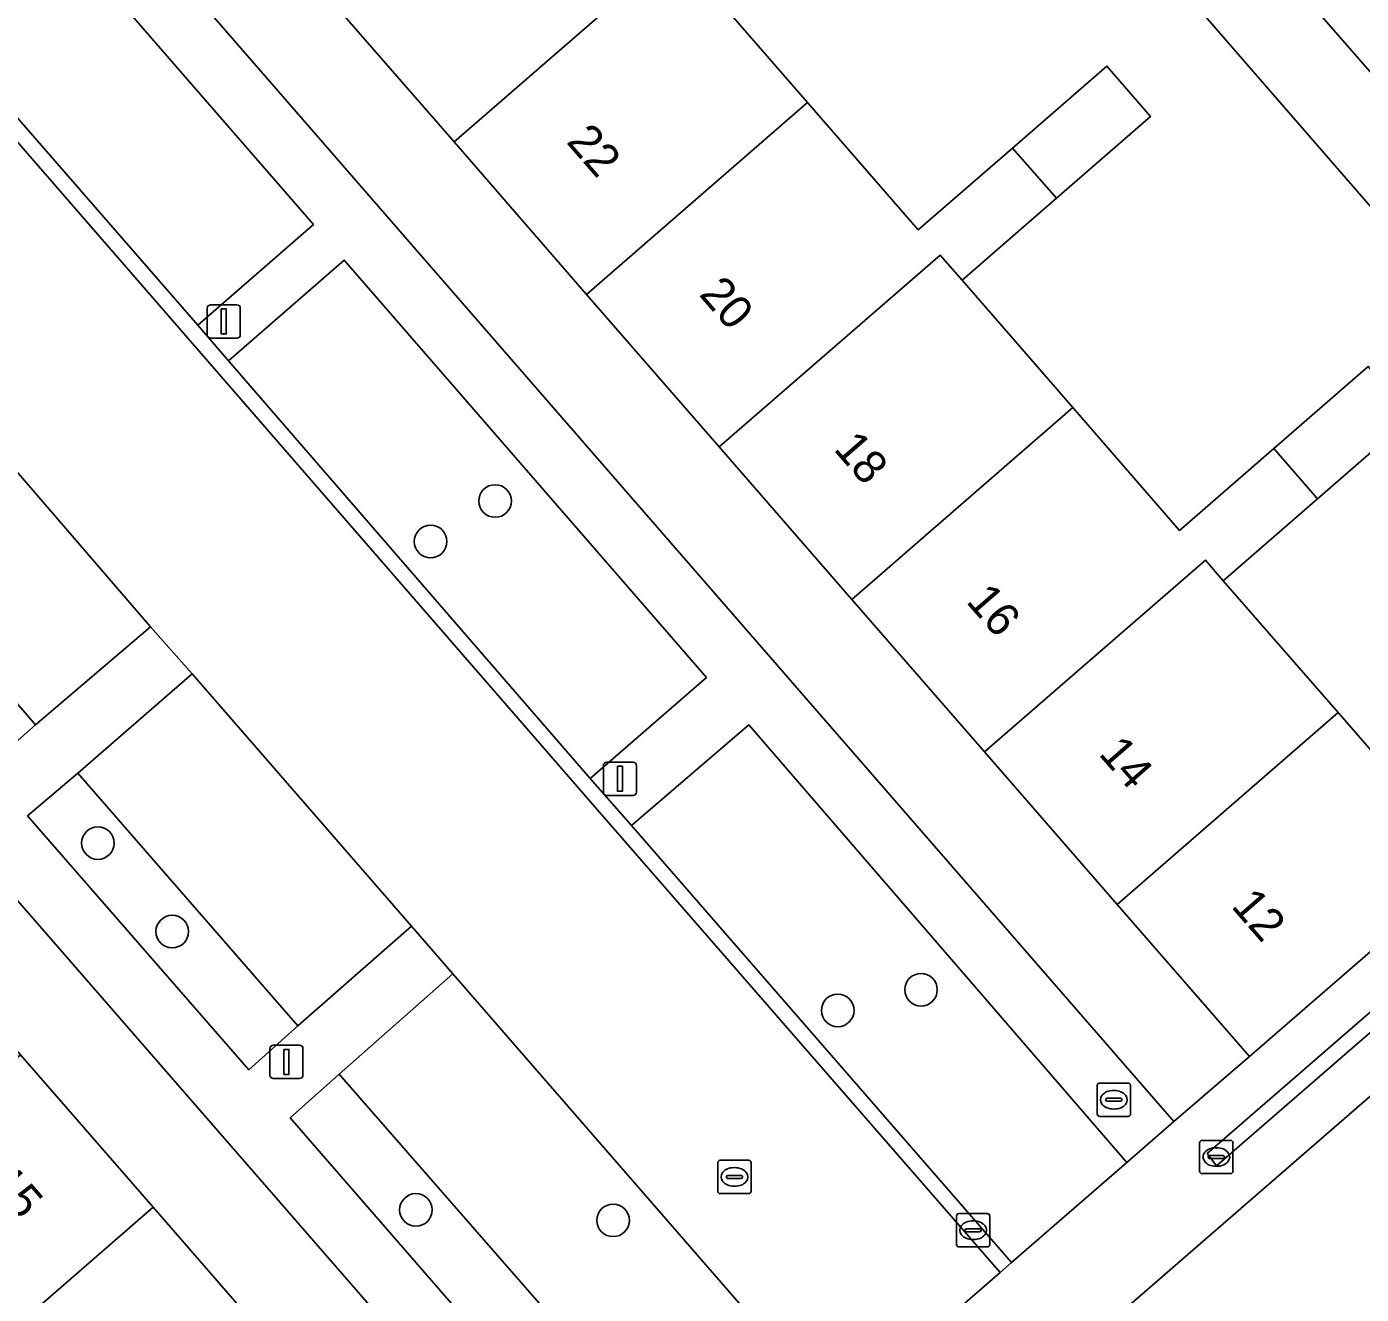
# Model space of a CAD drawing. Extents: x 155887 to 156869, y 383880 to 384678.
# Drawn here: x 156629.4 to 156669.45, y 384013.91 to 384051.97 of the extents above; entities that cross this region are included whole.
import ezdxf

# ---------------------------------------------------------------- set-up
doc = ezdxf.new("R2010")
doc.units = 0
for name, color, linetype in [('IMGEO_Berm_groen', 7, 'Continuous'), ('IMGEO_Boom', 7, 'Continuous'), ('IMGEO_Brandkraan', 7, 'Continuous'), ('IMGEO_Erf', 7, 'Continuous'), ('IMGEO_Kolk', 7, 'Continuous'), ('IMGEO_Lichtmast', 7, 'Continuous'), ('IMGEO_Pand', 7, 'Continuous'), ('IMGEO_Pand_nummerreeks', 7, 'Continuous'), ('IMGEO_Parkeervlak_open', 7, 'Continuous'), ('IMGEO_Rijbaan_lokaal_gesloten', 7, 'Continuous'), ('IMGEO_Rijbaan_lokaal_open', 7, 'Continuous'), ('IMGEO_Rioolput', 7, 'Continuous'), ('IMGEO_Voetpad_open', 7, 'Continuous')]:
    doc.layers.add(name, color=color, linetype=linetype)

msp = doc.modelspace()

# ---------------------------------------------------------------- linework, layer by layer
at = {"layer": 'IMGEO_Berm_groen'}
for points in [[(156623.074, 384038.632), (156621.574, 384037.301), (156628.184, 384029.703), (156629.666, 384031.006)], [(156630.936, 384029.56), (156629.422, 384028.275), (156636.068, 384020.645), (156637.533, 384021.965)], [(156638.779, 384020.517), (156637.308, 384019.203), (156648.778, 384005.996), (156650.3, 384007.321)]]:
    msp.add_lwpolyline(points, close=True, dxfattribs=at)
at = {"layer": 'IMGEO_Boom'}
for centre in [(156643.456, 384037.727), (156641.521, 384036.511), (156631.534, 384027.455), (156633.767, 384024.799), (156656.24, 384023.053), (156653.741, 384022.432), (156641.08, 384016.444), (156646.998, 384016.13)]:
    msp.add_circle(centre, 0.489, dxfattribs=at)
at = {"layer": 'IMGEO_Brandkraan'}
for p, q in [((156661.528, 384019.325), (156661.528, 384020.177)), ((156661.603, 384020.251), (156662.455, 384020.251)), ((156662.529, 384020.177), (156662.529, 384019.325)), ((156661.787, 384019.745), (156661.787, 384019.757)), ((156662.225, 384019.708), (156661.827, 384019.708)), ((156661.83, 384019.794), (156662.228, 384019.794)), ((156662.016, 384020.031), (156662.041, 384020.031)), ((156662.271, 384019.757), (156662.271, 384019.745)), ((156662.039, 384019.471), (156662.014, 384019.471)), ((156662.455, 384019.251), (156661.603, 384019.251))]:
    msp.add_line(p, q, dxfattribs=at)
for points in [[(156661.528, 384019.325), (156661.528, 384020.177)], [(156661.603, 384020.251), (156662.455, 384020.251)], [(156662.529, 384020.177), (156662.529, 384019.325)], [(156662.455, 384019.251), (156661.603, 384019.251)]]:
    msp.add_lwpolyline(points, dxfattribs=at)
for centre, radius, start, end in [((156661.605, 384020.175), 0.0765, 91.552, 178.448), ((156661.605, 384020.175), 0.0765, 91.552, 178.448), ((156662.453, 384020.175), 0.0765, 1.552, 88.448), ((156662.453, 384020.175), 0.0765, 1.552, 88.448), ((156661.827, 384019.754), 0.0403, 85.8775, 175.7526), ((156661.824, 384019.744), 0.0366, 178.938, 274.7102), ((156662.228, 384019.751), 0.043, 264.8664, 352.4533), ((156662.232, 384019.756), 0.0386, 1.7309, 96.639), ((156661.605, 384019.327), 0.0765, 181.552, 268.448), ((156661.605, 384019.327), 0.0765, 181.552, 268.448), ((156662.453, 384019.327), 0.0765, 271.552, 358.448), ((156662.453, 384019.327), 0.0765, 271.552, 358.448)]:
    msp.add_arc(centre, radius, start, end, dxfattribs=at)
for centre, major_axis, ratio, start_param, end_param in [((156662.015, 384019.751), (-0.387, 0.002), 0.722429, 4.712389, 7.853982), ((156662.04, 384019.751), (-0.39, 0.002), 0.717154, 1.570796, 4.712389)]:
    msp.add_ellipse(centre, major_axis=major_axis, ratio=ratio, start_param=start_param, end_param=end_param, dxfattribs=at)
at = {"layer": 'IMGEO_Erf'}
for points in [[(156646.945, 384076.691), (156671.041, 384049.103), (156673.116, 384050.894), (156676.715, 384046.725), (156674.64, 384044.933), (156679.879, 384039.187), (156682.767, 384035.867), (156682.932, 384035.678), (156694.362, 384045.615), (156690.262, 384050.338), (156686.985, 384054.112), (156683.354, 384050.957), (156679.648, 384047.738), (156678.337, 384049.248), (156682.042, 384052.467)], [(156674.565, 384041.006), (156645.025, 384075.023)], [(156649.598, 384053.409), (156652.834, 384049.687), (156656.158, 384045.864), (156658.988, 384048.324), (156661.818, 384050.785), (156662.48, 384050.023), (156663.13, 384049.275), (156660.301, 384046.815), (156657.471, 384044.354), (156660.795, 384040.531), (156664.001, 384036.844), (156666.831, 384039.304), (156669.661, 384041.765)], [(156703.764, 384049.407), (156662.126, 384013.26), (156662.36, 384013.004), (156662.508, 384013.132), (156663.208, 384012.227), (156665.337, 384009.756), (156662.861, 384007.622), (156662.517, 384008.021), (156660.701, 384006.421), (156658.919, 384008.519), (156658.188, 384009.383), (156658.08, 384009.487), (156657.939, 384009.643), (156646.851, 384000), (156621.473, 383977.93)], [(156670.973, 384040.255), (156668.143, 384037.795), (156665.313, 384035.334), (156668.756, 384031.375), (156672.728, 384026.807)]]:
    msp.add_lwpolyline(points, dxfattribs=at)
for points in [[(156646.204, 384043.928), (156642.223, 384048.506), (156638.243, 384053.084), (156634.262, 384057.662), (156630.286, 384062.235), (156628.032, 384060.288), (156663.829, 384019.095), (156666.095, 384021.051), (156662.126, 384025.616), (156658.145, 384030.194), (156654.165, 384034.772), (156650.184, 384039.35)], [(156611.545, 384045.94), (156609.299, 384043.999), (156613.295, 384039.404), (156617.274, 384034.828), (156621.253, 384030.252), (156625.232, 384025.676), (156629.21, 384021.101), (156633.189, 384016.525), (156637.168, 384011.949), (156641.147, 384007.374), (156645.116, 384002.809), (156647.359, 384004.761)]]:
    msp.add_lwpolyline(points, close=True, dxfattribs=at)
at = {"layer": 'IMGEO_Kolk'}
for p, q in [((156664.602, 384017.606), (156664.602, 384018.458)), ((156664.677, 384018.532), (156665.529, 384018.532)), ((156665.603, 384018.458), (156665.603, 384017.606)), ((156664.904, 384018.075), (156665.302, 384018.075)), ((156665.09, 384018.312), (156665.115, 384018.312)), ((156664.861, 384018.026), (156664.861, 384018.038)), ((156665.299, 384017.989), (156664.901, 384017.989)), ((156665.113, 384017.752), (156665.088, 384017.752)), ((156665.345, 384018.038), (156665.345, 384018.026)), ((156665.529, 384017.532), (156664.677, 384017.532)), ((156657.303, 384015.407), (156657.303, 384016.259)), ((156657.378, 384016.333), (156658.23, 384016.333)), ((156657.791, 384016.113), (156657.816, 384016.113)), ((156658.304, 384016.259), (156658.304, 384015.407)), ((156657.562, 384015.827), (156657.562, 384015.839)), ((156658, 384015.79), (156657.602, 384015.79)), ((156657.605, 384015.876), (156658.003, 384015.876)), ((156658.046, 384015.839), (156658.046, 384015.827)), ((156658.23, 384015.333), (156657.378, 384015.333)), ((156657.814, 384015.553), (156657.789, 384015.553))]:
    msp.add_line(p, q, dxfattribs=at)
for points in [[(156664.602, 384017.606), (156664.602, 384018.458)], [(156664.677, 384018.532), (156665.529, 384018.532)], [(156665.603, 384018.458), (156665.603, 384017.606)], [(156665.529, 384017.532), (156664.677, 384017.532)], [(156657.303, 384015.407), (156657.303, 384016.259)], [(156657.378, 384016.333), (156658.23, 384016.333)], [(156658.304, 384016.259), (156658.304, 384015.407)], [(156658.23, 384015.333), (156657.378, 384015.333)]]:
    msp.add_lwpolyline(points, dxfattribs=at)
for centre, radius, start, end in [((156664.679, 384018.456), 0.0765, 91.552, 178.448), ((156664.679, 384018.456), 0.0765, 91.552, 178.448), ((156665.527, 384018.456), 0.0765, 1.552, 88.448), ((156665.527, 384018.456), 0.0765, 1.552, 88.448), ((156664.901, 384018.035), 0.0403, 85.8775, 175.7526), ((156665.306, 384018.037), 0.0386, 1.7309, 96.639), ((156664.898, 384018.025), 0.0366, 178.938, 274.7102), ((156665.302, 384018.032), 0.043, 264.8664, 352.4533), ((156664.679, 384017.608), 0.0765, 181.552, 268.448), ((156664.679, 384017.608), 0.0765, 181.552, 268.448), ((156665.527, 384017.608), 0.0765, 271.552, 358.448), ((156665.527, 384017.608), 0.0765, 271.552, 358.448), ((156657.38, 384016.257), 0.0765, 91.552, 178.448), ((156657.38, 384016.257), 0.0765, 91.552, 178.448), ((156658.228, 384016.257), 0.0765, 1.552, 88.448), ((156658.228, 384016.257), 0.0765, 1.552, 88.448), ((156657.602, 384015.836), 0.0403, 85.8775, 175.7526), ((156657.599, 384015.826), 0.0366, 178.938, 274.7102), ((156658.003, 384015.833), 0.043, 264.8664, 352.4533), ((156658.007, 384015.838), 0.0386, 1.7309, 96.639), ((156657.38, 384015.409), 0.0765, 181.552, 268.448), ((156657.38, 384015.409), 0.0765, 181.552, 268.448), ((156658.228, 384015.409), 0.0765, 271.552, 358.448), ((156658.228, 384015.409), 0.0765, 271.552, 358.448)]:
    msp.add_arc(centre, radius, start, end, dxfattribs=at)
for centre, major_axis, ratio, start_param, end_param in [((156665.089, 384018.032), (-0.387, 0.002), 0.722429, 4.712389, 7.853982), ((156665.114, 384018.032), (-0.39, 0.002), 0.717154, 1.570796, 4.712389), ((156657.79, 384015.833), (-0.387, 0.002), 0.722429, 4.712389, 7.853982), ((156657.815, 384015.833), (-0.39, 0.002), 0.717154, 1.570796, 4.712389)]:
    msp.add_ellipse(centre, major_axis=major_axis, ratio=ratio, start_param=start_param, end_param=end_param, dxfattribs=at)
at = {"layer": 'IMGEO_Lichtmast'}
for p, q in [((156634.819, 384042.718), (156634.819, 384043.518)), ((156634.819, 384043.518), (156634.819, 384042.718)), ((156634.919, 384043.618), (156635.709, 384043.618)), ((156635.709, 384043.618), (156634.919, 384043.618)), ((156635.809, 384043.518), (156635.809, 384042.718)), ((156635.809, 384042.718), (156635.809, 384043.518)), ((156635.709, 384042.618), (156634.919, 384042.618)), ((156634.919, 384042.618), (156635.709, 384042.618)), ((156646.706, 384028.988), (156646.706, 384029.788)), ((156646.706, 384029.788), (156646.706, 384028.988)), ((156646.806, 384029.888), (156647.596, 384029.888)), ((156647.596, 384029.888), (156646.806, 384029.888)), ((156647.696, 384029.788), (156647.696, 384028.988)), ((156647.696, 384028.988), (156647.696, 384029.788)), ((156647.596, 384028.888), (156646.806, 384028.888)), ((156646.806, 384028.888), (156647.596, 384028.888)), ((156636.7, 384020.486), (156636.7, 384021.286)), ((156636.7, 384021.286), (156636.7, 384020.486)), ((156636.8, 384021.386), (156637.59, 384021.386)), ((156637.59, 384021.386), (156636.8, 384021.386)), ((156637.69, 384021.286), (156637.69, 384020.486)), ((156637.69, 384020.486), (156637.69, 384021.286)), ((156637.59, 384020.386), (156636.8, 384020.386)), ((156636.8, 384020.386), (156637.59, 384020.386))]:
    msp.add_line(p, q, dxfattribs=at)
for points in [[(156635.239, 384043.493), (156635.389, 384043.493), (156635.389, 384042.743), (156635.239, 384042.743), (156635.239, 384043.493)], [(156647.126, 384029.763), (156647.276, 384029.763), (156647.276, 384029.013), (156647.126, 384029.013), (156647.126, 384029.763)], [(156637.12, 384021.261), (156637.27, 384021.261), (156637.27, 384020.511), (156637.12, 384020.511), (156637.12, 384021.261)]]:
    msp.add_lwpolyline(points, dxfattribs=at)
for centre, start, end in [((156634.919, 384043.518), 90, 180), ((156634.919, 384043.518), 90, 180), ((156635.709, 384043.518), 0, 90), ((156635.709, 384043.518), 360, 90), ((156634.919, 384042.718), 180, 270), ((156634.919, 384042.718), 180, 270), ((156635.709, 384042.718), 270, 0), ((156635.709, 384042.718), 270, 0), ((156646.806, 384029.788), 90, 180), ((156646.806, 384029.788), 90, 180), ((156647.596, 384029.788), 0, 90), ((156647.596, 384029.788), 360, 90), ((156646.806, 384028.988), 180, 270), ((156646.806, 384028.988), 180, 270), ((156647.596, 384028.988), 270, 0), ((156647.596, 384028.988), 270, 0), ((156636.8, 384021.286), 90, 180), ((156636.8, 384021.286), 90, 180), ((156637.59, 384021.286), 0, 90), ((156637.59, 384021.286), 360, 90), ((156636.8, 384020.486), 180, 270), ((156636.8, 384020.486), 180, 270), ((156637.59, 384020.486), 270, 0), ((156637.59, 384020.486), 270, 0)]:
    msp.add_arc(centre, 0.1, start, end, dxfattribs=at)
at = {"layer": 'IMGEO_Pand'}
for points in [[(156644.872, 384058.843), (156638.243, 384053.084), (156642.223, 384048.506), (156648.853, 384054.266), (156649.598, 384053.409), (156652.428, 384055.87), (156651.115, 384057.379), (156648.285, 384054.918)], [(156649.598, 384053.409), (156648.853, 384054.266), (156642.223, 384048.506), (156646.204, 384043.928), (156652.834, 384049.687)], [(156663.13, 384049.275), (156662.48, 384050.023), (156661.818, 384050.785), (156658.988, 384048.324), (156660.301, 384046.815)], [(156652.834, 384049.687), (156646.204, 384043.928), (156650.184, 384039.35), (156656.814, 384045.109), (156657.471, 384044.354), (156660.301, 384046.815), (156658.988, 384048.324), (156656.158, 384045.864)], [(156657.471, 384044.354), (156656.814, 384045.109), (156650.184, 384039.35), (156654.165, 384034.772), (156660.795, 384040.531)], [(156670.973, 384040.255), (156670.442, 384040.866), (156669.661, 384041.765), (156666.831, 384039.304), (156668.143, 384037.795)], [(156660.795, 384040.531), (156654.165, 384034.772), (156658.145, 384030.194), (156664.775, 384035.953), (156665.313, 384035.334), (156668.143, 384037.795), (156666.831, 384039.304), (156664.001, 384036.844)], [(156665.313, 384035.334), (156664.775, 384035.953), (156658.145, 384030.194), (156662.126, 384025.616), (156668.756, 384031.375)], [(156668.756, 384031.375), (156662.126, 384025.616), (156666.095, 384021.051), (156672.728, 384026.807)], [(156633.189, 384016.525), (156629.21, 384021.101), (156622.592, 384015.351), (156621.909, 384016.138), (156619.07, 384013.673), (156620.382, 384012.163), (156623.22, 384014.628), (156626.568, 384010.773)], [(156637.168, 384011.949), (156633.189, 384016.525), (156626.568, 384010.773), (156629.776, 384007.079), (156630.543, 384006.196)]]:
    msp.add_lwpolyline(points, close=True, dxfattribs=at)
at = {"layer": 'IMGEO_Parkeervlak_open'}
for points in [[(156628.486, 384056.983), (156626.59, 384059.141), (156624.722, 384057.535), (156623.112, 384056.157), (156624.566, 384054.471), (156625.01, 384053.951), (156634.535, 384043.005), (156638.005, 384046.033)], [(156646.311, 384029.397), (156649.798, 384032.429), (156638.929, 384044.96), (156635.452, 384041.937)], [(156623.074, 384038.632), (156629.666, 384031.006), (156633.113, 384033.952), (156626.529, 384041.587)], [(156630.936, 384029.56), (156637.533, 384021.965), (156640.949, 384024.963), (156634.367, 384032.536)], [(156662.415, 384017.868), (156651.076, 384031.003), (156647.553, 384027.982), (156658.96, 384014.865)], [(156650.3, 384007.321), (156653.701, 384010.28), (156642.188, 384023.534), (156638.779, 384020.517)]]:
    msp.add_lwpolyline(points, close=True, dxfattribs=at)
at = {"layer": 'IMGEO_Rijbaan_lokaal_gesloten'}
msp.add_lwpolyline([(156626.529, 384041.587), (156633.113, 384033.952), (156634.367, 384032.536), (156640.949, 384024.963), (156642.188, 384023.534), (156653.701, 384010.28), (156654.062, 384010.594), (156656.338, 384012.579), (156658.614, 384014.564), (156646.454, 384028.54), (156584.127, 384100.331)], dxfattribs=at)
at = {"layer": 'IMGEO_Rijbaan_lokaal_open'}
msp.add_lwpolyline([(156584.127, 384100.331), (156646.454, 384028.54), (156658.614, 384014.564), (156658.96, 384014.865), (156647.553, 384027.982), (156646.311, 384029.397), (156635.452, 384041.937), (156634.535, 384043.005), (156625.01, 384053.951)], dxfattribs=at)
at = {"layer": 'IMGEO_Rioolput'}
for p, q in [((156650.139, 384017.007), (156650.139, 384017.859)), ((156650.214, 384017.933), (156651.066, 384017.933)), ((156650.627, 384017.713), (156650.652, 384017.713)), ((156651.14, 384017.859), (156651.14, 384017.007)), ((156650.398, 384017.427), (156650.398, 384017.439)), ((156650.836, 384017.39), (156650.438, 384017.39)), ((156650.441, 384017.476), (156650.839, 384017.476)), ((156650.882, 384017.439), (156650.882, 384017.427)), ((156651.066, 384016.933), (156650.214, 384016.933)), ((156650.65, 384017.153), (156650.625, 384017.153))]:
    msp.add_line(p, q, dxfattribs=at)
for points in [[(156650.139, 384017.007), (156650.139, 384017.859)], [(156650.214, 384017.933), (156651.066, 384017.933)], [(156651.14, 384017.859), (156651.14, 384017.007)], [(156651.066, 384016.933), (156650.214, 384016.933)]]:
    msp.add_lwpolyline(points, dxfattribs=at)
for centre, radius, start, end in [((156650.216, 384017.857), 0.0765, 91.552, 178.448), ((156650.216, 384017.857), 0.0765, 91.552, 178.448), ((156651.064, 384017.857), 0.0765, 1.552, 88.448), ((156651.064, 384017.857), 0.0765, 1.552, 88.448), ((156650.438, 384017.436), 0.0403, 85.8775, 175.7526), ((156650.435, 384017.426), 0.0366, 178.938, 274.7102), ((156650.839, 384017.433), 0.043, 264.8664, 352.4533), ((156650.843, 384017.438), 0.0386, 1.7309, 96.639), ((156650.216, 384017.009), 0.0765, 181.552, 268.448), ((156650.216, 384017.009), 0.0765, 181.552, 268.448), ((156651.064, 384017.009), 0.0765, 271.552, 358.448), ((156651.064, 384017.009), 0.0765, 271.552, 358.448)]:
    msp.add_arc(centre, radius, start, end, dxfattribs=at)
for centre, major_axis, ratio, start_param, end_param in [((156650.626, 384017.433), (-0.387, 0.002), 0.722429, 4.712389, 7.853982), ((156650.651, 384017.433), (-0.39, 0.002), 0.717154, 1.570796, 4.712389)]:
    msp.add_ellipse(centre, major_axis=major_axis, ratio=ratio, start_param=start_param, end_param=end_param, dxfattribs=at)
at = {"layer": 'IMGEO_Voetpad_open'}
for points in [[(156646.945, 384076.691), (156645.025, 384075.023), (156674.565, 384041.006), (156674.785, 384041.198), (156676.887, 384038.78), (156676.665, 384038.587), (156677.751, 384037.337), (156680.639, 384034.016), (156680.803, 384033.827), (156682.932, 384035.678), (156682.767, 384035.867), (156679.879, 384039.187), (156674.64, 384044.933), (156671.041, 384049.103)], [(156665.113, 384017.769), (156702.889, 384050.539), (156702.582, 384050.885), (156664.832, 384018.136)], [(156665.113, 384017.769), (156664.832, 384018.136), (156702.582, 384050.885), (156702.889, 384050.539)]]:
    msp.add_lwpolyline(points, close=True, dxfattribs=at)
for points in [[(156628.486, 384056.983), (156638.005, 384046.033), (156634.535, 384043.005), (156635.452, 384041.937), (156638.929, 384044.96), (156649.798, 384032.429), (156646.311, 384029.397), (156647.553, 384027.982), (156651.076, 384031.003), (156662.415, 384017.868), (156663.829, 384019.095), (156628.032, 384060.288)], [(156701.592, 384051.857), (156694.362, 384045.615), (156682.932, 384035.678), (156680.803, 384033.827), (156672.728, 384026.807), (156666.095, 384021.051), (156663.829, 384019.095), (156662.415, 384017.868), (156658.96, 384014.865), (156658.614, 384014.564), (156656.338, 384012.579), (156654.062, 384010.594), (156653.701, 384010.28), (156650.3, 384007.321), (156648.778, 384005.996), (156647.359, 384004.761), (156645.116, 384002.809), (156641.882, 384000), (156638.487, 383997.051), (156630.016, 383989.707), (156628.341, 383988.255), (156619.232, 383980.357)], [(156621.473, 383977.93), (156646.851, 384000), (156657.939, 384009.643), (156658.08, 384009.487), (156658.188, 384009.383), (156662.36, 384013.004), (156662.126, 384013.26), (156703.764, 384049.407)], [(156611.545, 384045.94), (156647.359, 384004.761), (156648.778, 384005.996), (156637.308, 384019.203), (156638.779, 384020.517), (156642.188, 384023.534), (156640.949, 384024.963), (156637.533, 384021.965), (156636.068, 384020.645), (156629.422, 384028.275), (156630.936, 384029.56), (156634.367, 384032.536), (156633.113, 384033.952), (156629.666, 384031.006), (156628.184, 384029.703)]]:
    msp.add_lwpolyline(points, dxfattribs=at)

# ---------------------------------------------------------------- texts
at = {"layer": 'IMGEO_Pand_nummerreeks'}
for s, rotation, p in [('22', 311.0064, (156645.57, 384048.499)), ('20', 311.0064, (156649.553, 384043.918)), ('18', 311.0064, (156653.591, 384039.274)), ('16', 311.0064, (156657.567, 384034.7)), ('14', 311.0064, (156661.546, 384030.124)), ('12', 311.0066, (156665.523, 384025.55)), ('15', 311.0064, (156628.23, 384017.23))]:
    msp.add_text(s, height=1, rotation=rotation, dxfattribs=at).set_placement(p)

doc.saveas('drawing.dxf')
